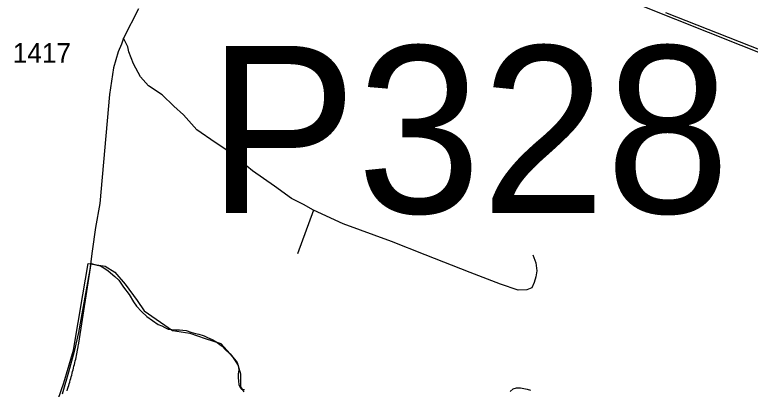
# Model space of a CAD drawing. Extents: x 2220236 to 2384410, y 720751 to 894131.
# Drawn here: x 2310179 to 2314869, y 839805 to 842194 of the extents above; entities that cross this region are included whole.
import ezdxf

# ---------------------------------------------------------------- set-up
doc = ezdxf.new("R2010")
doc.units = 0
doc.layers.add('Default', color=7, linetype='Continuous')

msp = doc.modelspace()

# ---------------------------------------------------------------- linework, layer by layer
at = {"layer": 'Default'}
msp.add_line((2312084.3, 840948.1), (2311982.1, 840669), dxfattribs=at)
for points in [[(2315228.2, 841831.1), (2312322.4, 842991)], [(2310968.1, 842230.9), (2310873.1, 842043.9), (2310860, 842005.9), (2310839.6, 841956.2), (2310808.9, 841855.4), (2310784.1, 841684.4), (2310721.3, 840989), (2310695, 840837), (2310673.1, 840686.5), (2310657, 840569.6), (2310635.1, 840439.6), (2310610.3, 840309.6), (2310585.5, 840166.4), (2310559.2, 840045.1), (2310522.7, 839915.1), (2310481.8, 839773.3)], [(2315199.5, 841863.9), (2314330.2, 842206.6)], [(2315199.5, 841863.9), (2314330.2, 842206.6)], [(2312084.3, 840948.1), (2312020.1, 840983.1), (2311944.2, 841021.1), (2311836.1, 841100), (2311695.9, 841197.9), (2311549.9, 841316.3), (2311456.5, 841379.1), (2311341.1, 841459.4), (2311255, 841554.4), (2311193.5, 841610.5), (2311119.2, 841683), (2311031.6, 841741.4), (2310981.9, 841797), (2310936.7, 841880.2), (2310907.5, 841957.7), (2310900.2, 841988.4), (2310873.1, 842043.9)], [(2313481.7, 840663.2), (2313500.7, 840612), (2313508, 840559.4), (2313502.2, 840521.4), (2313491.9, 840486.4), (2313475.9, 840452.8), (2313443.8, 840439.6), (2313388.3, 840438.1), (2313275.8, 840474.7), (2313083.1, 840550.6), (2312796.9, 840661.7), (2312580.8, 840747.9), (2312272.7, 840860.4), (2312084.3, 840948.1)], [(2310437.7, 839686.8), (2310492.6, 839846.2), (2310553, 840055.1), (2310613.5, 840406.9), (2310646.4, 840607.6), (2310756.3, 840591.1), (2310816.7, 840552.6), (2310882.6, 840475.6), (2310959.5, 840371.2), (2311003.5, 840305.2), (2311184.8, 840178.8), (2311294.6, 840162.3), (2311393.5, 840129.3), (2311492.4, 840096.3), (2311552.8, 840030.4), (2311596.7, 839975.4), (2311618.7, 839903.9), (2311618.7, 839821.5), (2311640.7, 839788.5)], [(2310513, 839795.4), (2310516.5, 839806.4), (2310520, 839817.5), (2310523.5, 839828.6), (2310526.8, 839839.7), (2310530, 839850.8), (2310533.2, 839862), (2310536.5, 839873.1), (2310539.5, 839884.3), (2310542.8, 839895.5), (2310545.8, 839906.7), (2310548.5, 839917.9), (2310551.5, 839929.1), (2310554.2, 839940.4), (2310557, 839951.7), (2310559.8, 839962.9), (2310562.5, 839974.2), (2310565, 839985.5), (2310567.8, 839996.9), (2310570.2, 840008.2), (2310572.5, 840019.5), (2310575, 840030.9), (2310579.5, 840053.6), (2310584, 840076.4), (2310584.5, 840079.4), (2310586, 840087.8), (2310588.5, 840099.5), (2310666.2, 840606.2), (2310704, 840596.6), (2310726, 840593.3), (2310753.5, 840576.1), (2310775, 840559.6), (2310817.2, 840525.1), (2310842.8, 840501.4), (2310871.8, 840456.9), (2310909.5, 840408.4), (2310935.5, 840363.6), (2310956.2, 840334.2), (2310986.5, 840300.6), (2311021.5, 840268.9), (2311057.8, 840243.6), (2311093.5, 840218.8), (2311116.2, 840209.1), (2311136, 840198.2), (2311157, 840189), (2311204.2, 840184.1), (2311230.5, 840183.2), (2311273.2, 840180), (2311302.5, 840169.9), (2311331.5, 840160.2), (2311352.2, 840155.4), (2311380.8, 840148.2), (2311386.5, 840145.5), (2311408.2, 840135.3), (2311437, 840122.9), (2311460.8, 840110), (2311486.2, 840090.4), (2311501.8, 840079.4), (2311520.8, 840058), (2311549, 840033.6), (2311567.5, 840012.4), (2311589, 839980.4), (2311603, 839955.6), (2311609, 839928.4), (2311603, 839904.4), (2311603.5, 839879.5), (2311606.2, 839855.9), (2311608.2, 839835.9), (2311617, 839816.2), (2311624.2, 839805.5), (2311644.2, 839802.7)], [(2310513, 839795.4), (2310516.5, 839806.4), (2310520, 839817.5), (2310523.5, 839828.6), (2310526.8, 839839.7), (2310530, 839850.8), (2310533.2, 839862), (2310536.5, 839873.1), (2310539.5, 839884.3), (2310542.8, 839895.5), (2310545.8, 839906.7), (2310548.5, 839917.9), (2310551.5, 839929.1), (2310554.2, 839940.4), (2310557, 839951.7), (2310559.8, 839962.9), (2310562.5, 839974.2), (2310565, 839985.5), (2310567.8, 839996.9), (2310570.2, 840008.2), (2310572.5, 840019.5), (2310575, 840030.9), (2310579.5, 840053.6), (2310584, 840076.4), (2310584.5, 840079.4), (2310586, 840087.8), (2310588.5, 840099.5), (2310666.2, 840606.2), (2310704, 840596.6), (2310726, 840593.3), (2310753.5, 840576.1), (2310775, 840559.6), (2310817.2, 840525.1), (2310842.8, 840501.4), (2310871.8, 840456.9), (2310909.5, 840408.4), (2310935.5, 840363.6), (2310956.2, 840334.2), (2310986.5, 840300.6), (2311021.5, 840268.9), (2311057.8, 840243.6), (2311093.5, 840218.8), (2311116.2, 840209.1), (2311136, 840198.2), (2311157, 840189), (2311204.2, 840184.1), (2311230.5, 840183.2), (2311273.2, 840180), (2311302.5, 840169.9), (2311331.5, 840160.2), (2311352.2, 840155.4), (2311380.8, 840148.2), (2311386.5, 840145.5), (2311408.2, 840135.3), (2311437, 840122.9), (2311460.8, 840110), (2311486.2, 840090.4), (2311501.8, 840079.4), (2311520.8, 840058), (2311549, 840033.6), (2311567.5, 840012.4), (2311589, 839980.4), (2311603, 839955.6), (2311609, 839928.4), (2311603, 839904.4), (2311603.5, 839879.5), (2311606.2, 839855.9), (2311608.2, 839835.9), (2311617, 839816.2), (2311624.2, 839805.5), (2311644.2, 839802.7)], [(2313338.8, 839791.1), (2313358, 839806.7), (2313377.2, 839813.9), (2313403.2, 839813.9), (2313447.2, 839806.4), (2313466.8, 839799.6)], [(2313338.8, 839791.1), (2313358, 839806.7), (2313377.2, 839813.9), (2313403.2, 839813.9), (2313447.2, 839806.4), (2313466.8, 839799.6)]]:
    msp.add_lwpolyline(points, dxfattribs=at)

# ---------------------------------------------------------------- texts
for s, height, p in [('1417', 125, (2310166.4, 841888.1)), ('P328', 1066.27, (2311409.1, 840928.5))]:
    msp.add_text(s, height=height, dxfattribs=at).set_placement(p)

doc.saveas('drawing.dxf')
